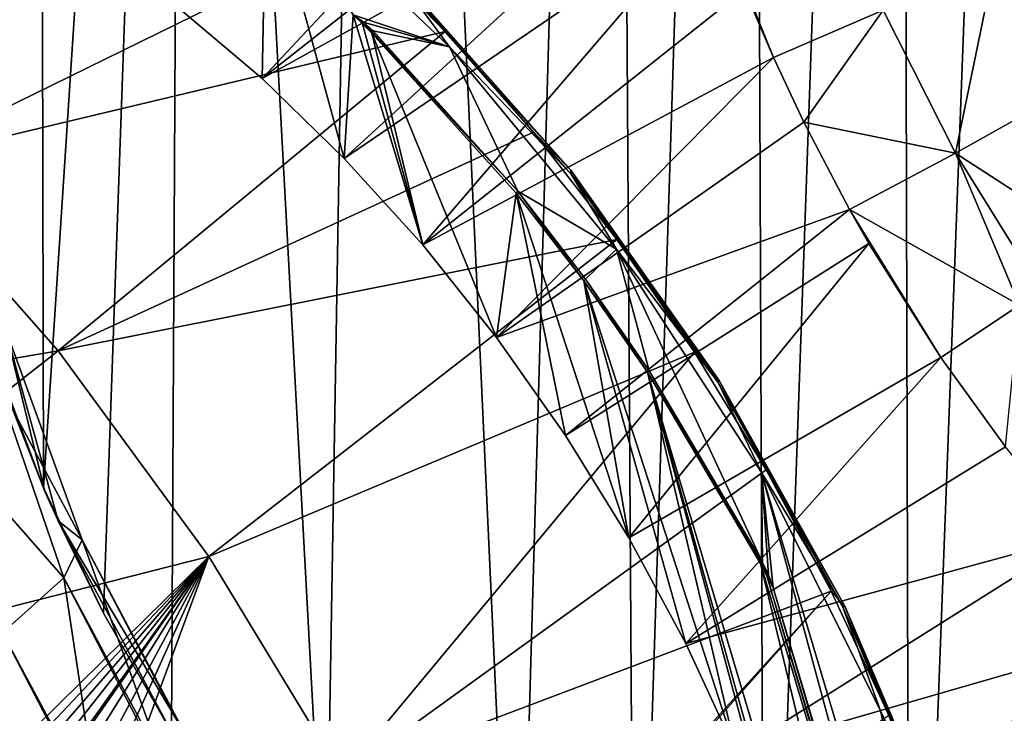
# Model space of a CAD drawing. Header units: metres. Extents: x -80 to 80, y -455 to 95.
# Tile 511 of 656: x -32.64 to -22.58, y -12.55 to -5.46. Entities that reach past the tile are written whole.
import ezdxf

# ---------------------------------------------------------------- set-up
doc = ezdxf.new("R2010")
doc.units = ezdxf.units.M
doc.layers.add('solid_501010_K', color=7, linetype='CONTINUOUS')
doc.layers.add('solid_501010_k_02', color=7, linetype='CONTINUOUS')

msp = doc.modelspace()

# ---------------------------------------------------------------- linework, layer by layer
at = {"layer": 'solid_501010_K'}
for points in [[(-23.548996, -20.15531), (-23.653402, 19.776775), (-22.001141, 20.948988)], [(-23.548996, -20.15531), (-22.001141, 20.948988), (-21.835522, -21.210194)], [(-25.031361, -19.129152), (-25.179829, 18.544209), (-23.653402, 19.776775)], [(-25.031361, -19.129152), (-23.653402, 19.776775), (-23.548996, -20.15531)], [(-26.359886, -18.090523), (-26.581694, 17.258921), (-25.179829, 18.544209)], [(-26.359886, -18.090523), (-25.179829, 18.544209), (-25.031361, -19.129152)], [(-27.564653, -17.023022), (-29.01874, 14.559205), (-26.581694, 17.258921)], [(-27.564653, -17.023022), (-26.581694, 17.258921), (-26.359886, -18.090523)], [(-29.5154, -14.936632), (-30.963312, 11.751737), (-29.01874, 14.559205)], [(-29.5154, -14.936632), (-29.01874, 14.559205), (-27.564653, -17.023022)], [(-32.401215, -10.244882), (-32.439949, 8.872076), (-30.963312, 11.751737)], [(-32.401215, -10.244882), (-30.963312, 11.751737), (-31.786592, -11.523855)], [(-31.786592, -11.523855), (-30.963312, 11.751737), (-31.091177, -12.740341)], [(-29.5154, -14.936632), (-31.091177, -12.740341), (-30.963312, 11.751737)], [(-33.3866, -7.452712), (-33.479107, 5.932249), (-32.439949, 8.872076)], [(-33.3866, -7.452712), (-32.439949, 8.872076), (-32.935448, -8.892132)], [(-32.935448, -8.892132), (-32.439949, 8.872076), (-32.401215, -10.244882)], [(-30.931725, 6.192307, 15.405349), (-42.721516, -5.825587, 31.096735), (-42.2677, -5.112173, 31.990219)], [(-30.931725, 6.192307, 15.405349), (-31.336575, 5.606028, 15.22973), (-42.721516, -5.825587, 31.096735)], [(-31.336575, 5.606028, 15.22973), (-31.777325, 4.934143, 15.067667), (-42.721516, -5.825587, 31.096735)], [(-31.777325, 4.934143, 15.067667), (-43.099506, -6.617564, 30.234695), (-42.721516, -5.825587, 31.096735)], [(-31.777325, 4.934143, 15.067667), (-32.251465, 4.16945, 14.923133), (-43.099506, -6.617564, 30.234695)], [(-32.251465, 4.16945, 14.923133), (-32.752285, 3.309125, 14.799564), (-43.099506, -6.617564, 30.234695)], [(-26.284473, -1.909381, 40.2318), (-31.036377, -5.32329, 43.456146), (-30.165829, -6.061595, 43.914688)], [(-26.042589, -2.809067, 40.896072), (-26.284473, -1.909381, 40.2318), (-30.165829, -6.061595, 43.914688)], [(-25.789673, -3.63531, 41.433281), (-26.042589, -2.809067, 40.896072), (-30.165829, -6.061595, 43.914688)], [(-25.789673, -3.63531, 41.433281), (-30.165829, -6.061595, 43.914688), (-29.326574, -6.876451, 44.295319)], [(-25.560455, -4.305908, 41.81694), (-25.789673, -3.63531, 41.433281), (-29.326574, -6.876451, 44.295319)], [(-30.125055, -3.954561, 45.212303), (-30.165829, -6.061595, 43.914688), (-31.036377, -5.32329, 43.456146)], [(-30.125055, -3.954561, 45.212303), (-29.326574, -6.876451, 44.295319), (-30.165829, -6.061595, 43.914688)], [(-29.23534, -5.410221, 45.263176), (-29.326574, -6.876451, 44.295319), (-30.125055, -3.954561, 45.212303)], [(-29.23534, -5.410221, 45.263176), (-30.125055, -3.954561, 45.212303), (-28.251091, -5.738339, 46.083488)], [(-28.696598, -5.129443, 46.046902), (-28.251091, -5.738339, 46.083488), (-30.125055, -3.954561, 45.212303)], [(-21.535307, -4.174287, 41.968075), (-22.666214, -4.801801, 41.890961), (-21.944695, -6.186658, 42.230263)], [(-25.560455, -4.305908, 41.81694), (-29.326574, -6.876451, 44.295319), (-28.525776, -7.760908, 44.594788)], [(-25.237341, -5.152147, 42.231945), (-25.560455, -4.305908, 41.81694), (-28.525776, -7.760908, 44.594788)], [(-24.941385, -5.845914, 42.512238), (-25.560455, -4.305908, 41.81694), (-25.237341, -5.152147, 42.231945)], [(-23.820555, -5.361133, 42.073505), (-25.560455, -4.305908, 41.81694), (-24.941385, -5.845914, 42.512238)], [(-35.7453, -5.217746, 54.46085), (-33.940468, -6.924067, 55.317589), (-29.244442, -4.621037, 46.212742)], [(-33.940468, -6.924067, 55.317589), (-28.29775, -5.579163, 46.618885), (-29.244442, -4.621037, 46.212742)], [(-28.716768, -5.069623, 46.233742), (-29.244442, -4.621037, 46.212742), (-28.29775, -5.579163, 46.618885)], [(-22.666214, -4.801801, 41.890961), (-23.820555, -5.361133, 42.073505), (-23.08058, -6.822605, 42.44593)], [(-22.666214, -4.801801, 41.890961), (-23.08058, -6.822605, 42.44593), (-21.944695, -6.186658, 42.230263)], [(-28.716768, -5.069623, 46.233742), (-28.29775, -5.579163, 46.618885), (-27.394773, -6.610169, 46.936485)], [(-28.716768, -5.069623, 46.233742), (-27.394773, -6.610169, 46.936485), (-27.01173, -6.998165, 46.844322)], [(-28.716768, -5.069623, 46.233742), (-27.01173, -6.998165, 46.844322), (-28.696598, -5.129443, 46.046902)], [(-28.696598, -5.129443, 46.046902), (-27.008942, -7.038324, 46.651257), (-28.251091, -5.738339, 46.083488)], [(-27.01173, -6.998165, 46.844322), (-27.008942, -7.038324, 46.651257), (-28.696598, -5.129443, 46.046902)], [(-24.941385, -5.845914, 42.512238), (-25.237341, -5.152147, 42.231945), (-28.525776, -7.760908, 44.594788)], [(-29.23534, -5.410221, 45.263176), (-28.525776, -7.760908, 44.594788), (-29.326574, -6.876451, 44.295319)], [(-29.23534, -5.410221, 45.263176), (-29.141073, -5.5024, 45.305538), (-28.525776, -7.760908, 44.594788)], [(-29.131866, -5.484926, 45.325455), (-29.23534, -5.410221, 45.263176), (-28.251091, -5.738339, 46.083488)], [(-29.131866, -5.484926, 45.325455), (-29.141073, -5.5024, 45.305538), (-29.23534, -5.410221, 45.263176)], [(-23.820555, -5.361133, 42.073505), (-24.941385, -5.845914, 42.512238), (-24.631786, -6.505413, 42.726185)], [(-23.820555, -5.361133, 42.073505), (-24.631786, -6.505413, 42.726185), (-23.08058, -6.822605, 42.44593)], [(-29.033054, -5.573944, 45.374393), (-29.141073, -5.5024, 45.305538), (-29.131866, -5.484926, 45.325455)], [(-29.141073, -5.5024, 45.305538), (-29.04504, -5.597559, 45.34795), (-28.525776, -7.760908, 44.594788)], [(-29.039284, -5.585895, 45.361389), (-29.04504, -5.597559, 45.34795), (-29.141073, -5.5024, 45.305538)], [(-29.039284, -5.585895, 45.361389), (-29.141073, -5.5024, 45.305538), (-29.033054, -5.573944, 45.374393)], [(-29.033054, -5.573944, 45.374393), (-29.131866, -5.484926, 45.325455), (-28.251091, -5.738339, 46.083488)], [(-33.940468, -6.924067, 55.317589), (-32.251476, -8.844115, 55.916664), (-28.29775, -5.579163, 46.618885)], [(-32.251476, -8.844115, 55.916664), (-27.394773, -6.610169, 46.936485), (-28.29775, -5.579163, 46.618885)], [(-29.039284, -5.585895, 45.361389), (-27.554201, -7.21328, 45.923859), (-29.04504, -5.597559, 45.34795)], [(-29.04504, -5.597559, 45.34795), (-27.770266, -8.70742, 44.810539), (-28.525776, -7.760908, 44.594788)], [(-29.04504, -5.597559, 45.34795), (-27.569912, -7.23276, 45.896034), (-27.770266, -8.70742, 44.810539)], [(-27.554201, -7.21328, 45.923859), (-27.569912, -7.23276, 45.896034), (-29.04504, -5.597559, 45.34795)], [(-29.039284, -5.585895, 45.361389), (-29.033054, -5.573944, 45.374393), (-27.554201, -7.21328, 45.923859)], [(-27.554201, -7.21328, 45.923859), (-29.033054, -5.573944, 45.374393), (-28.251091, -5.738339, 46.083488)], [(-27.554201, -7.21328, 45.923859), (-28.251091, -5.738339, 46.083488), (-26.547197, -7.803918, 46.611229)], [(-27.008942, -7.038324, 46.651257), (-26.547197, -7.803918, 46.611229), (-28.251091, -5.738339, 46.083488)], [(-24.941385, -5.845914, 42.512238), (-28.525776, -7.760908, 44.594788), (-27.770266, -8.70742, 44.810539)], [(-24.631786, -6.505413, 42.726185), (-24.941385, -5.845914, 42.512238), (-27.770266, -8.70742, 44.810539)], [(-24.16474, -7.399352, 42.929962), (-24.631786, -6.505413, 42.726185), (-27.770266, -8.70742, 44.810539)], [(-23.08058, -6.822605, 42.44593), (-24.631786, -6.505413, 42.726185), (-24.16474, -7.399352, 42.929962)], [(-32.251476, -8.844115, 55.916664), (-26.542391, -7.706205, 47.163116), (-27.394773, -6.610169, 46.936485)], [(-27.01173, -6.998165, 46.844322), (-27.394773, -6.610169, 46.936485), (-26.542391, -7.706205, 47.163116)], [(-23.08058, -6.822605, 42.44593), (-24.16474, -7.399352, 42.929962), (-22.428474, -8.3782, 42.61552)], [(-23.08058, -6.822605, 42.44593), (-22.428474, -8.3782, 42.61552), (-22.207788, -8.232461, 42.534859)], [(-38.973896, -9.995667, 63.983013), (-32.251476, -8.844115, 55.916664), (-33.940468, -6.924067, 55.317589)], [(-27.01173, -6.998165, 46.844322), (-26.542391, -7.706205, 47.163116), (-25.747089, -8.858925, 47.297062)], [(-27.01173, -6.998165, 46.844322), (-25.747089, -8.858925, 47.297062), (-25.495491, -9.147469, 47.128494)], [(-27.01173, -6.998165, 46.844322), (-25.495491, -9.147469, 47.128494), (-27.008942, -7.038324, 46.651257)], [(-27.008942, -7.038324, 46.651257), (-25.50816, -9.165715, 46.932533), (-26.547197, -7.803918, 46.611229)], [(-25.495491, -9.147469, 47.128494), (-25.50816, -9.165715, 46.932533), (-27.008942, -7.038324, 46.651257)], [(-27.569912, -7.23276, 45.896034), (-27.066486, -9.707913, 44.940727), (-27.770266, -8.70742, 44.810539)], [(-27.554201, -7.21328, 45.923859), (-26.879232, -8.12737, 46.075802), (-27.569912, -7.23276, 45.896034)], [(-27.569912, -7.23276, 45.896034), (-26.420446, -10.753852, 44.984249), (-27.066486, -9.707913, 44.940727)], [(-27.569912, -7.23276, 45.896034), (-26.879232, -8.12737, 46.075802), (-26.420446, -10.753852, 44.984249)], [(-26.86179, -8.110136, 46.104073), (-27.554201, -7.21328, 45.923859), (-26.547197, -7.803918, 46.611229)], [(-26.86179, -8.110136, 46.104073), (-26.879232, -8.12737, 46.075802), (-27.554201, -7.21328, 45.923859)], [(-24.16474, -7.399352, 42.929962), (-27.770266, -8.70742, 44.810539), (-27.066486, -9.707913, 44.940727)], [(-23.967422, -7.746428, 42.98082), (-24.16474, -7.399352, 42.929962), (-27.066486, -9.707913, 44.940727)], [(-23.231808, -8.912889, 43.026535), (-24.16474, -7.399352, 42.929962), (-23.967422, -7.746428, 42.98082)], [(-22.428474, -8.3782, 42.61552), (-24.16474, -7.399352, 42.929962), (-23.231808, -8.912889, 43.026535)], [(-32.251476, -8.844115, 55.916664), (-30.711979, -10.945212, 56.253567), (-26.542391, -7.706205, 47.163116)], [(-30.711979, -10.945212, 56.253567), (-25.747089, -8.858925, 47.297062), (-26.542391, -7.706205, 47.163116)], [(-23.967422, -7.746428, 42.98082), (-27.066486, -9.707913, 44.940727), (-26.420446, -10.753852, 44.984249)], [(-26.21023, -9.04754, 46.217964), (-26.86179, -8.110136, 46.104073), (-26.547197, -7.803918, 46.611229)], [(-25.052914, -11.006036, 46.245396), (-26.547197, -7.803918, 46.611229), (-25.064808, -10.088614, 46.779789)], [(-25.50816, -9.165715, 46.932533), (-25.064808, -10.088614, 46.779789), (-26.547197, -7.803918, 46.611229)], [(-26.21023, -9.04754, 46.217964), (-26.547197, -7.803918, 46.611229), (-25.052914, -11.006036, 46.245396)], [(-23.231808, -8.912889, 43.026535), (-23.967422, -7.746428, 42.98082), (-26.420446, -10.753852, 44.984249)], [(-26.86179, -8.110136, 46.104073), (-26.22929, -9.062438, 46.189415), (-26.879232, -8.12737, 46.075802)], [(-26.879232, -8.12737, 46.075802), (-25.837658, -11.836308, 44.940727), (-26.420446, -10.753852, 44.984249)], [(-26.879232, -8.12737, 46.075802), (-25.323093, -12.946045, 44.810539), (-25.837658, -11.836308, 44.940727)], [(-26.879232, -8.12737, 46.075802), (-26.22929, -9.062438, 46.189415), (-25.323093, -12.946045, 44.810539)], [(-26.21023, -9.04754, 46.217964), (-26.22929, -9.062438, 46.189415), (-26.86179, -8.110136, 46.104073)], [(-32.385181, -10.281408, 0.066544), (-32.791485, -8.613048, 3.101142), (-33.149036, -8.255322, 0.068412)], [(-32.401215, -10.244882), (-32.385181, -10.281408, 0.066544), (-33.149036, -8.255322, 0.068412)], [(-32.935448, -8.892132), (-32.401215, -10.244882), (-33.149036, -8.255322, 0.068412)], [(-22.428474, -8.3782, 42.61552), (-23.231808, -8.912889, 43.026535), (-22.572193, -9.824955, 42.916363)], [(-32.003868, -10.775888, 3.108904), (-32.900234, -9.101742, 6.135783), (-32.791485, -8.613048, 3.101142)], [(-32.250416, -10.581046, 0.065747), (-32.003868, -10.775888, 3.108904), (-32.791485, -8.613048, 3.101142)], [(-32.385181, -10.281408, 0.066544), (-32.250416, -10.581046, 0.065747), (-32.791485, -8.613048, 3.101142)], [(-38.973896, -9.995667, 63.983013), (-36.943478, -12.528748, 64.61602), (-32.251476, -8.844115, 55.916664)], [(-36.943478, -12.528748, 64.61602), (-30.711979, -10.945212, 56.253567), (-32.251476, -8.844115, 55.916664)], [(-30.711979, -10.945212, 56.253567), (-29.349617, -13.189631, 56.32225), (-25.747089, -8.858925, 47.297062)], [(-29.349617, -13.189631, 56.32225), (-25.014923, -10.059557, 47.337292), (-25.747089, -8.858925, 47.297062)], [(-25.837658, -11.836308, 44.940727), (-23.231808, -8.912889, 43.026535), (-26.420446, -10.753852, 44.984249)], [(-22.572193, -9.824955, 42.916363), (-23.231808, -8.912889, 43.026535), (-25.837658, -11.836308, 44.940727)], [(-25.495491, -9.147469, 47.128494), (-25.747089, -8.858925, 47.297062), (-25.014923, -10.059557, 47.337292)], [(-26.21023, -9.04754, 46.217964), (-25.052914, -11.006036, 46.245396), (-26.22929, -9.062438, 46.189415)], [(-32.19305, -11.16265, 6.138228), (-33.479317, -9.700099, 9.09593), (-32.900234, -9.101742, 6.135783)], [(-32.003868, -10.775888, 3.108904), (-32.19305, -11.16265, 6.138228), (-32.900234, -9.101742, 6.135783)], [(-26.22929, -9.062438, 46.189415), (-24.515583, -15.209333, 44.295319), (-24.881147, -14.073593, 44.594788)], [(-22.67267, -21.005829, 42.743374), (-24.515583, -15.209333, 44.295319), (-26.22929, -9.062438, 46.189415)], [(-26.22929, -9.062438, 46.189415), (-24.881147, -14.073593, 44.594788), (-25.323093, -12.946045, 44.810539)], [(-25.064116, -11.011202, 46.2313), (-26.22929, -9.062438, 46.189415), (-25.052914, -11.006036, 46.245396)], [(-22.67267, -21.005829, 42.743374), (-26.22929, -9.062438, 46.189415), (-25.074835, -11.016091, 46.216778)], [(-25.064116, -11.011202, 46.2313), (-25.074835, -11.016091, 46.216778), (-26.22929, -9.062438, 46.189415)], [(-25.495491, -9.147469, 47.128494), (-24.20941, -11.458905, 47.078514), (-25.50816, -9.165715, 46.932533)], [(-25.495491, -9.147469, 47.128494), (-25.014923, -10.059557, 47.337292), (-24.351463, -11.298964, 47.283508)], [(-25.495491, -9.147469, 47.128494), (-24.351463, -11.298964, 47.283508), (-24.20941, -11.458905, 47.078514)], [(-25.50816, -9.165715, 46.932533), (-24.235191, -11.453588, 46.88306), (-25.064808, -10.088614, 46.779789)], [(-24.20941, -11.458905, 47.078514), (-24.235191, -11.453588, 46.88306), (-25.50816, -9.165715, 46.932533)], [(-32.19305, -11.16265, 6.138228), (-32.820225, -11.726285, 9.078885), (-33.479317, -9.700099, 9.09593)], [(-21.822083, -10.741245, 42.659119), (-22.572193, -9.824955, 42.916363), (-25.837658, -11.836308, 44.940727)], [(-29.349617, -13.189631, 56.32225), (-24.351463, -11.298964, 47.283508), (-25.014923, -10.059557, 47.337292)], [(-25.064808, -10.088614, 46.779789), (-23.848667, -12.523258, 46.584206), (-22.119358, -19.979607, 43.925941)], [(-22.700756, -18.803865, 44.026485), (-25.064808, -10.088614, 46.779789), (-22.119358, -19.979607, 43.925941)], [(-24.235191, -11.453588, 46.88306), (-23.848667, -12.523258, 46.584206), (-25.064808, -10.088614, 46.779789)], [(-24.992981, -11.133678, 46.23119), (-25.052914, -11.006036, 46.245396), (-25.064808, -10.088614, 46.779789)], [(-24.94593, -11.264402, 46.201855), (-24.992981, -11.133678, 46.23119), (-25.064808, -10.088614, 46.779789)], [(-22.700756, -18.803865, 44.026485), (-24.94593, -11.264402, 46.201855), (-25.064808, -10.088614, 46.779789)], [(-32.401215, -10.244882), (-31.786592, -11.523855), (-32.385181, -10.281408, 0.066544)], [(-31.786592, -11.523855), (-32.250416, -10.581046, 0.065747), (-32.385181, -10.281408, 0.066544)], [(-32.250416, -10.581046, 0.065747), (-31.091629, -12.739003, 0.046656), (-30.944948, -12.772823, 2.852947)], [(-31.786592, -11.523855), (-31.091629, -12.739003, 0.046656), (-32.250416, -10.581046, 0.065747)], [(-32.250416, -10.581046, 0.065747), (-30.944948, -12.772823, 2.852947), (-32.003868, -10.775888, 3.108904)], [(-21.822083, -10.741245, 42.659119), (-25.837658, -11.836308, 44.940727), (-25.323093, -12.946045, 44.810539)], [(-20.950567, -11.686144, 42.222832), (-21.822083, -10.741245, 42.659119), (-25.323093, -12.946045, 44.810539)], [(-32.003868, -10.775888, 3.108904), (-31.180349, -13.049601, 5.922734), (-32.19305, -11.16265, 6.138228)], [(-32.003868, -10.775888, 3.108904), (-30.944948, -12.772823, 2.852947), (-30.947996, -12.78427, 3.072585)], [(-32.003868, -10.775888, 3.108904), (-30.947996, -12.78427, 3.072585), (-31.180349, -13.049601, 5.922734)], [(-36.943478, -12.528748, 64.61602), (-35.107777, -15.271894, 64.828827), (-30.711979, -10.945212, 56.253567)], [(-35.107777, -15.271894, 64.828827), (-34.71069, -15.18997, 64.332474), (-30.711979, -10.945212, 56.253567)], [(-34.71069, -15.18997, 64.332474), (-34.328346, -15.118006, 63.853153), (-30.711979, -10.945212, 56.253567)], [(-34.328346, -15.118006, 63.853153), (-33.960308, -15.056259, 63.391068), (-30.711979, -10.945212, 56.253567)], [(-33.960308, -15.056259, 63.391068), (-33.606796, -15.003831, 62.946377), (-30.711979, -10.945212, 56.253567)], [(-33.606796, -15.003831, 62.946377), (-33.54435, -14.995239, 62.867706), (-30.711979, -10.945212, 56.253567)], [(-33.54435, -14.995239, 62.867706), (-33.21558, -14.953812, 62.453186), (-30.711979, -10.945212, 56.253567)], [(-33.21558, -14.953812, 62.453186), (-32.843613, -14.915505, 61.983959), (-30.711979, -10.945212, 56.253567)], [(-32.843613, -14.915505, 61.983959), (-32.490822, -14.886936, 61.538052), (-30.711979, -10.945212, 56.253567)], [(-32.490822, -14.886936, 61.538052), (-32.15731, -14.868264, 61.116413), (-30.711979, -10.945212, 56.253567)], [(-32.15731, -14.868264, 61.116413), (-29.349617, -13.189631, 56.32225), (-30.711979, -10.945212, 56.253567)], [(-25.064116, -11.011202, 46.2313), (-24.992981, -11.133678, 46.23119), (-25.074835, -11.016091, 46.216778)], [(-25.074835, -11.016091, 46.216778), (-24.992981, -11.133678, 46.23119), (-25.009256, -11.1415, 46.209732)], [(-22.68177, -19.052176, 43.898117), (-25.074835, -11.016091, 46.216778), (-25.009256, -11.1415, 46.209732)], [(-22.68177, -19.052176, 43.898117), (-22.67267, -21.005829, 42.743374), (-25.074835, -11.016091, 46.216778)], [(-25.064116, -11.011202, 46.2313), (-25.052914, -11.006036, 46.245396), (-24.992981, -11.133678, 46.23119)], [(-32.19305, -11.16265, 6.138228), (-31.826565, -13.571026, 8.89657), (-32.820225, -11.726285, 9.078885)], [(-32.19305, -11.16265, 6.138228), (-31.180349, -13.049601, 5.922734), (-31.204662, -13.071443, 6.085504)], [(-32.19305, -11.16265, 6.138228), (-31.204662, -13.071443, 6.085504), (-31.826565, -13.571026, 8.89657)], [(-25.009256, -11.1415, 46.209732), (-24.992981, -11.133678, 46.23119), (-24.94593, -11.264402, 46.201855)], [(-22.690884, -18.926769, 43.96344), (-25.009256, -11.1415, 46.209732), (-24.94593, -11.264402, 46.201855)], [(-22.690884, -18.926769, 43.96344), (-22.68177, -19.052176, 43.898117), (-25.009256, -11.1415, 46.209732)], [(-22.700756, -18.803865, 44.026485), (-22.690884, -18.926769, 43.96344), (-24.94593, -11.264402, 46.201855)], [(-29.349617, -13.189631, 56.32225), (-28.185246, -15.535763, 56.115402), (-24.351463, -11.298964, 47.283508)], [(-28.185246, -15.535763, 56.115402), (-28.136921, -15.560093, 56.055618), (-24.351463, -11.298964, 47.283508)], [(-28.136921, -15.560093, 56.055618), (-23.761757, -12.567712, 47.13612), (-24.351463, -11.298964, 47.283508)], [(-24.20941, -11.458905, 47.078514), (-24.351463, -11.298964, 47.283508), (-23.761757, -12.567712, 47.13612)], [(-24.235191, -11.453588, 46.88306), (-23.224758, -13.839533, 46.504189), (-23.848667, -12.523258, 46.584206)], [(-23.18857, -13.869426, 46.695736), (-23.224758, -13.839533, 46.504189), (-24.235191, -11.453588, 46.88306)], [(-24.20941, -11.458905, 47.078514), (-23.18857, -13.869426, 46.695736), (-24.235191, -11.453588, 46.88306)], [(-24.20941, -11.458905, 47.078514), (-23.761757, -12.567712, 47.13612), (-23.250298, -13.856144, 46.896244)], [(-24.20941, -11.458905, 47.078514), (-23.250298, -13.856144, 46.896244), (-23.18857, -13.869426, 46.695736)], [(-31.786592, -11.523855), (-31.091177, -12.740341), (-31.091629, -12.739003, 0.046656)], [(-32.820225, -11.726285, 9.078885), (-31.85284, -13.59084, 8.985758), (-32.86845, -14.32493, 11.705718)], [(-32.820225, -11.726285, 9.078885), (-31.826565, -13.571026, 8.89657), (-31.85284, -13.59084, 8.985758)], [(-20.950567, -11.686144, 42.222832), (-25.323093, -12.946045, 44.810539), (-24.881147, -14.073593, 44.594788)], [(-19.923023, -12.682178, 41.555733), (-20.950567, -11.686144, 42.222832), (-24.881147, -14.073593, 44.594788)], [(-23.848667, -12.523258, 46.584206), (-22.353249, -17.544958, 45.135296), (-22.119358, -19.979607, 43.925941)], [(-23.848667, -12.523258, 46.584206), (-22.935575, -15.034106, 46.030441), (-22.353249, -17.544958, 45.135296)], [(-23.224758, -13.839533, 46.504189), (-22.935575, -15.034106, 46.030441), (-23.848667, -12.523258, 46.584206)]]:
    msp.add_3dface(points, dxfattribs=at)
at = {"layer": 'solid_501010_k_02'}
for points in [[(-21.944695, -6.186658, 42.230263), (-23.08058, -6.822605, 42.44593), (-21.562574, -7.808893, 42.369812)], [(-23.08058, -6.822605, 42.44593), (-22.207788, -8.232461, 42.534859), (-21.562574, -7.808893, 42.369812)]]:
    msp.add_3dface(points, dxfattribs=at)

doc.saveas('drawing.dxf')
